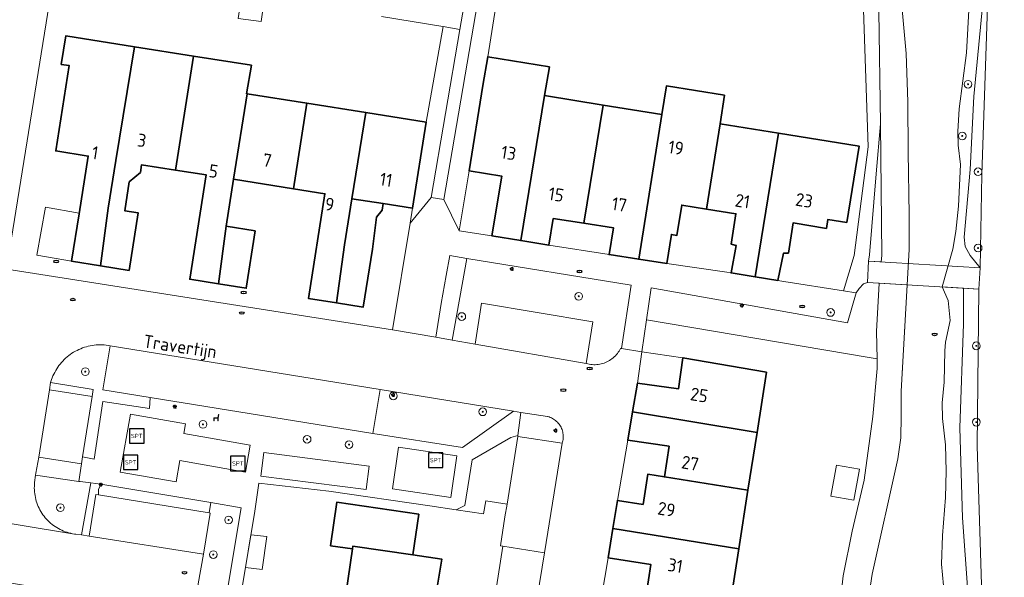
# Model space of a CAD drawing. Header units: metres. Extents: x 152610 to 160096, y 456114 to 462495.
# Tile 573 of 656: x 158562 to 158665, y 460508 to 460566. Entities that reach past the tile are written whole.
import ezdxf
from ezdxf.enums import TextEntityAlignment as Align

# ---------------------------------------------------------------- set-up
doc = ezdxf.new("R2010")
doc.units = ezdxf.units.M
doc.header["$LTSCALE"] = 0.5
doc.layers.get('0').update_dxf_attribs({"linetype": 'CONTINUOUS'})
for name, color, linetype, lineweight in [('B-PV-GK-BESCHOEIING-G', 251, 'GK-BESCHOEIING-SO', 18), ('B-PV-GR-BEPLANTING_CULTUUR_BOSPLANTSOEN-GV', 251, 'CONTINUOUS', 18), ('B-PV-GR-BEPLANTING_CULTUUR_HEESTERS-GV', 251, 'CONTINUOUS', 18), ('B-PV-GR-BOOM-S', 251, 'CONTINUOUS', 25), ('B-PV-GR-HAAG-GV', 251, 'CONTINUOUS', 13), ('B-PV-GW-TALUD_KRUIN-G', 251, 'CONTINUOUS', 18), ('B-PV-IE-MEUBILAIR-S', 251, 'CONTINUOUS', 25), ('B-PV-IE-MEUBILAIR_WEGMEUBILAIR-S', 251, 'CONTINUOUS', 25), ('B-PV-KW-KUNSTWERK_DEK-GV', 251, 'CONTINUOUS', 18), ('B-PV-OG-BEBOUWING-GV', 6, 'CONTINUOUS', 35), ('B-PV-OG-BEBOUWING-T18', 1, 'CONTINUOUS', 18), ('B-PV-OG-BEBOUWING_OVERBOUWING-GV', 251, 'CONTINUOUS', 18), ('B-PV-OG-BEBOUWING_SCHUUR-GV', 251, 'CONTINUOUS', 18), ('B-PV-OG-TERREIN_BEGROEID-GV', 251, 'CONTINUOUS', 18), ('B-PV-OG-TERREIN_OEVER-GV', 251, 'CONTINUOUS', 18), ('B-PV-OG-TOPOGRAFIE-T18', 1, 'CONTINUOUS', 18), ('B-PV-OG-WATER_SLOOT-GV', 251, 'CONTINUOUS', 18), ('B-PV-VH-GESLOTENVERHARDING_ASFALT-GV', 251, 'CONTINUOUS', 18), ('B-PV-VH-HALFVERHARDING_GRAVEL-GV', 251, 'CONTINUOUS', 18), ('B-PV-VH-ONVERHARD-GV', 251, 'CONTINUOUS', 18), ('B-PV-VH-ONVERHARD_ZAND-GV', 251, 'CONTINUOUS', 18), ('B-PV-VH-OPENVERHARDING_BETONSTRAATSTEEN-GV', 251, 'CONTINUOUS', 18), ('B-PV-VH-OPENVERHARDING_STRAATBAKSTEEN-GV', 251, 'CONTINUOUS', 18), ('B-PV-VH-OPENVERHARDING_TEGEL-GV', 251, 'CONTINUOUS', 18)]:
    doc.layers.add(name, color=color, linetype=linetype, lineweight=lineweight)
doc.styles.add('NLCS-ISO', font='NLCS-ISO.ttf')
doc.styles.add('NLCS-ISO-M750-T18', font='NLCS-ISO.ttf', dxfattribs={"height": 1.35})
doc.linetypes.add('GK-BESCHOEIING-SO', pattern='A,18,-3,[1,NLCS.SHX,S=0.6,R=0,X=0,Y=0],-3', length=24)

# ---------------------------------------------------------------- blocks, each defined once
blk = doc.blocks.new('SIE-MEUBILAIR_PAAL_LICHTMAST-SO')
for points in [[(-0.62, 0), (-1, 0)], [(-0.71, 0.71), (-0.44, 0.44)], [(0, 1), (0, 0.62)], [(0.44, 0.44), (0.71, 0.71)], [(1, 0), (0.62, 0)], [(-0.71, -0.71), (-0.44, -0.44)], [(0, -0.62), (0, -1)], [(0.44, -0.44), (0.71, -0.71)]]:
    blk.add_lwpolyline(points)
blk.add_circle((0, 0), 0.5)
blk = doc.blocks.new('SIE-MEUBILAIR_PUT_RIOOLPUT-SO')
blk.add_ellipse((0, 0), major_axis=(1.25, 0), ratio=0.54)
at = {"style": 'NLCS-ISO'}
blk.add_text('ri', height=0.75, dxfattribs=at).set_placement((-0.04, 0.07), align=Align.MIDDLE_CENTER)
blk = doc.blocks.new('SIE-WEG_SPEELTOESTEL-SO')
at = {"flags": 128}
blk.add_lwpolyline([(-3.75, -3.75), (3.75, -3.75), (3.75, 3.75), (-3.75, 3.75)], close=True, dxfattribs=at)
at = {"style": 'NLCS-ISO'}
blk.add_text('SPT', height=2.25, dxfattribs=at).set_placement((0, 0), align=Align.MIDDLE_CENTER)
blk = doc.blocks.new('SIE-WEG_ZITBANK-SO')
at = {"color": 0, "linetype": 'ByBlock', "lineweight": 18}
blk.add_lwpolyline([(-0.91, -1.63), (-0.91, -0.2), (1.09, -0.2), (1.09, -1.63), (1.29, -1.63), (1.29, -0.21), (1.54, 1.78), (1.33, 1.78), (1.11, 0), (-1.11, 0), (-1.11, -1.63)], close=True, dxfattribs=at)
blk = doc.blocks.new('SGR-BOOM_GBKN-SO')
at = {"linetype": 'ByBlock', "lineweight": 18}
h = blk.add_hatch(color=0, dxfattribs=at)
h.dxf.hatch_style = 1
edge = h.paths.add_edge_path()
edge.add_arc((0, 0), 0.25, 0, 360)
at = {"color": 0, "linetype": 'ByBlock', "lineweight": 18}
for radius in [2, 0.25]:
    blk.add_circle((0, 0), radius, dxfattribs=at)
at = {"color": 0, "linetype": 'ByBlock', "lineweight": 18, "style": 'NLCS-ISO'}
blk.add_attdef('SOORT', (2.5, 0), '', height=1.5, dxfattribs=at)

msp = doc.modelspace()

# ---------------------------------------------------------------- linework, layer by layer
at = {"layer": 'B-PV-GK-BESCHOEIING-G', "flags": 128}
msp.add_lwpolyline([(158660.574, 460840.433), (158660.688, 460840.182), (158661.267, 460838.898), (158661.944, 460837.217), (158662.182, 460836.328), (158662.542, 460834.404), (158662.754, 460832.895), (158662.605, 460830.251), (158662.226, 460827.161), (158661.902, 460821.35), (158661.084, 460817.154), (158660.575, 460814.837), (158658.972, 460812.504), (158658.553, 460809.796), (158657.206, 460802.376), (158656.45, 460792.575), (158656.026, 460785.699), (158656.193, 460780.298), (158656.735, 460773.796), (158657.079, 460771.164), (158657.258, 460767.061), (158656.817, 460759.74), (158656.571, 460752.129), (158656.245, 460744.944), (158655.846, 460740.353), (158655.364, 460736.788), (158654.55, 460730.316), (158654.672, 460725.96), (158655.204, 460720.988), (158655.936, 460711.756), (158655.714, 460703.43), (158655.764, 460698.105), (158655.439, 460694.096), (158654.616, 460689.27), (158653.261, 460682.505), (158652.773, 460676.616), (158652.639, 460666.489), (158652.619, 460659.887), (158652.445, 460653.283), (158652.484, 460646.584), (158652.413, 460642.189), (158652.003, 460636.223), (158652.356, 460635.354), (158652.883, 460634.699), (158652.762, 460628.89), (158652.507, 460619.517), (158652.33, 460613.437), (158651.804, 460607.276), (158651.029, 460597.552), (158650.936, 460590.233), (158651.469, 460585.202), (158652.954, 460576.285), (158653.46, 460572.455), (158654.008, 460568.276), (158654.484, 460562.935), (158654.649, 460557.902), (158654.699, 460552.674), (158654.796, 460546.15), (158654.797, 460542.568), (158653.954, 460527.829), (158653.969, 460525.235), (158653.924, 460522.989), (158653.627, 460520.818), (158650.948, 460508.837), (158650.147, 460503.547), (158650.094, 460499.999), (158649.419, 460472.464), (158649.406, 460472.287), (158649.401, 460472.11), (158649.405, 460471.933), (158649.416, 460471.756), (158649.435, 460471.58), (158649.462, 460471.405), (158649.497, 460471.232), (158649.54, 460471.06), (158649.59, 460470.89), (158649.648, 460470.723), (158649.714, 460470.558), (158649.787, 460470.397), (158649.867, 460470.239), (158649.954, 460470.085), (158650.048, 460469.934), (158650.149, 460469.789), (158650.256, 460469.648), (158650.37, 460469.512), (158650.489, 460469.381), (158650.497, 460469.373), (158655.497, 460461.905), (158655.589, 460461.759), (158655.688, 460461.618), (158655.793, 460461.481), (158655.905, 460461.349), (158656.022, 460461.223), (158656.146, 460461.102), (158656.274, 460460.987), (158656.408, 460460.878), (158656.547, 460460.776), (158656.69, 460460.68), (158656.838, 460460.59), (158656.99, 460460.508), (158657.145, 460460.433), (158657.304, 460460.365), (158657.465, 460460.304), (158657.63, 460460.252), (158657.796, 460460.206), (158657.965, 460460.169), (158658.135, 460460.139), (158660.313, 460459.975), (158660.443, 460459.953), (158660.575, 460459.939), (158660.707, 460459.932), (158660.839, 460459.934), (158660.971, 460459.944), (158661.101, 460459.962), (158661.231, 460459.987), (158661.359, 460460.021), (158661.484, 460460.062), (158661.607, 460460.11), (158661.727, 460460.166), (158661.843, 460460.229), (158661.955, 460460.299), (158662.063, 460460.376), (158662.166, 460460.459), (158662.263, 460460.548), (158662.355, 460460.643), (158662.441, 460460.743), (158662.521, 460460.848), (158662.595, 460460.958), (158662.637, 460461.029), (158662.999, 460463.069), (158663.018, 460463.25), (158663.029, 460463.432), (158663.032, 460463.613), (158663.027, 460463.795), (158663.014, 460463.977), (158662.993, 460464.157), (158662.964, 460464.337), (158662.927, 460464.515), (158662.883, 460464.692), (158662.831, 460464.866), (158662.771, 460465.038), (158662.703, 460465.207), (158662.629, 460465.373), (158662.547, 460465.535), (158662.458, 460465.694), (158662.454, 460465.7), (158660.53, 460467.699), (158660.45, 460467.764), (158660.331, 460467.869), (158660.217, 460467.98), (158660.11, 460468.096), (158660.008, 460468.218), (158659.912, 460468.345), (158659.823, 460468.476), (158659.741, 460468.612), (158659.666, 460468.751), (158659.598, 460468.895), (158659.537, 460469.041), (158659.483, 460469.191), (158659.438, 460469.342), (158659.4, 460469.496), (158659.369, 460469.652), (158659.347, 460469.809), (158659.332, 460469.967), (158659.326, 460470.126), (158659.328, 460470.284), (158659.337, 460470.443), (158659.355, 460470.6), (158659.38, 460470.757), (158660.159, 460480.059), (158660.465, 460485.726), (158660.52, 460491.4), (158659.972, 460499.999), (158659.78, 460500.68), (158659.241, 460503.669), (158658.477, 460506.528), (158658.164, 460509.867), (158658.263, 460512.83), (158658.588, 460516.801), (158658.65, 460519.531), (158658.575, 460522.28), (158658.269, 460524.989), (158658.221, 460526.615), (158658.441, 460528.765), (158658.518, 460532.019), (158658.571, 460532.948), (158659.061, 460535.197), (158658.856, 460537.248), (158658.232, 460538.67)], dxfattribs=at)
at = {"layer": 'B-PV-GR-BEPLANTING_CULTUUR_BOSPLANTSOEN-GV', "flags": 128}
for points in [[(158662.447, 460568.187), (158661.527, 460558.462), (158661.155, 460550.88), (158660.518, 460543.848), (158660.61, 460542.891), (158661.132, 460541.947), (158662.19, 460540.654), (158662.359, 460550.362), (158663.198, 460575.012)], [(158560.918, 460540.527), (158566.028, 460572.19)], [(158599.924, 460566.767), (158606.326, 460565.743), (158606.339, 460565.741), (158608.085, 460565.421), (158608.492, 460567.802)], [(158650.147, 460503.547), (158650.948, 460508.837), (158653.627, 460520.818), (158653.924, 460522.989), (158653.969, 460525.235), (158653.954, 460527.829), (158654.587, 460538.886), (158651.7, 460539.057), (158651.406, 460534.053), (158651.467, 460531.214), (158651.489, 460530.201), (158651.018, 460525.199), (158650.139, 460518.598), (158648.866, 460513.299), (158647.946, 460508.649), (158647.425, 460503.998)], [(158660.9, 460506.994), (158660.337, 460514.692), (158660.08, 460524.023), (158660.462, 460534.854), (158660.454, 460538.538), (158658.232, 460538.67), (158658.856, 460537.248), (158659.061, 460535.197), (158658.571, 460532.948), (158658.518, 460532.019), (158658.44, 460528.765), (158658.221, 460526.615), (158658.269, 460524.989), (158658.575, 460522.28), (158658.65, 460519.531), (158658.588, 460516.801), (158658.263, 460512.83), (158658.164, 460509.867), (158658.477, 460506.528)], [(158662.584, 460500), (158661.877, 460522.117), (158662.059, 460538.443), (158660.454, 460538.538), (158660.462, 460534.854), (158660.08, 460524.023), (158660.337, 460514.692), (158660.9, 460506.994)]]:
    msp.add_lwpolyline(points, dxfattribs=at)
for points in [[(158608.803, 460541.64), (158607.044, 460541.925), (158606.673, 460539.859), (158606.147, 460536.944), (158605.586, 460533.441), (158607.294, 460533.142)], [(158625.89, 460538.87), (158608.803, 460541.64), (158607.294, 460533.142), (158609.686, 460532.724), (158610.344, 460536.991), (158621.901, 460535.063), (158621.231, 460530.708), (158621.383, 460530.67), (158621.536, 460530.639), (158621.69, 460530.616), (158621.846, 460530.601), (158622.002, 460530.594), (158622.159, 460530.595), (158622.315, 460530.604), (158622.47, 460530.621), (158622.624, 460530.646), (158622.777, 460530.679), (158622.928, 460530.72), (158623.077, 460530.768), (158623.223, 460530.824), (158623.366, 460530.887), (158623.505, 460530.957), (158623.641, 460531.035), (158623.773, 460531.119), (158623.9, 460531.21), (158624.022, 460531.308), (158624.139, 460531.411), (158624.251, 460531.52), (158624.357, 460531.635), (158624.457, 460531.755), (158624.551, 460531.881), (158624.638, 460532.01), (158624.718, 460532.144), (158624.792, 460532.282), (158624.795, 460532.289), (158624.888, 460532.27)], [(158651.7, 460539.057), (158650.457, 460539.13), (158650.069, 460538.989), (158649.61, 460538.524), (158649.308, 460538.056), (158648.379, 460534.937), (158627.963, 460538.563), (158627.494, 460535.261), (158650.631, 460531.354), (158651.467, 460531.214), (158651.406, 460534.053)], [(158613.667, 460525.758), (158599.784, 460528.019), (158599.035, 460523.435), (158608.338, 460521.975)], [(158614.092, 460523.142), (158614.105, 460523.248), (158613.371, 460523.014), (158609.359, 460520.696), (158608.602, 460515.956), (158607.687, 460515.508), (158610.534, 460515.088), (158610.784, 460516.448), (158612.982, 460516.112)], [(158585.346, 460515.728), (158582.194, 460516.286), (158582.001, 460515.193), (158582.119, 460515.174), (158581.417, 460510.899), (158580.882, 460507.834), (158580.646, 460506.282), (158583.657, 460505.791)]]:
    msp.add_lwpolyline(points, close=True, dxfattribs=at)
at = {"layer": 'B-PV-GR-BEPLANTING_CULTUUR_HEESTERS-GV', "flags": 128}
for points in [[(158612.878, 460574.675), (158611.054, 460574.873), (158610.159, 460569.641), (158606.413, 460547.743), (158608.005, 460544.516), (158609.033, 460550.732), (158610.455, 460559.59), (158610.976, 460562.587)], [(158608.085, 460565.421), (158606.339, 460565.741), (158604.585, 460555.794), (158603.169, 460546.847), (158602.909, 460545.285), (158605.1, 460547.968)], [(158570.883, 460532.658), (158570.676, 460532.661), (158570.468, 460532.656), (158570.261, 460532.643), (158570.055, 460532.622), (158569.85, 460532.593), (158569.646, 460532.557), (158569.443, 460532.512), (158569.243, 460532.46), (158569.044, 460532.4), (158568.848, 460532.332), (158568.655, 460532.257), (158568.465, 460532.174), (158568.278, 460532.084), (158568.095, 460531.988), (158567.916, 460531.883), (158567.741, 460531.773), (158567.57, 460531.655), (158567.404, 460531.531), (158567.242, 460531.401), (158567.086, 460531.264), (158566.936, 460531.122), (158566.791, 460530.974), (158566.651, 460530.821), (158566.518, 460530.662), (158566.391, 460530.498), (158566.271, 460530.329), (158566.157, 460530.156), (158566.049, 460529.979), (158565.949, 460529.797), (158565.856, 460529.612), (158565.77, 460529.424), (158565.691, 460529.232), (158565.62, 460529.037), (158565.556, 460528.84), (158565.524, 460528.728), (158569.957, 460528.017), (158569.839, 460527.272), (158568.846, 460521.032), (158570.037, 460520.787), (158570.951, 460526.765), (158575.798, 460526.047), (158575.891, 460527.178), (158570.948, 460527.978), (158571.706, 460532.566), (158571.502, 460532.601), (158571.296, 460532.628), (158571.09, 460532.647)], [(158568.468, 460518.461), (158563.949, 460519.123), (158563.859, 460518.359), (158563.841, 460518.163), (158563.83, 460517.966), (158563.828, 460517.768), (158563.834, 460517.571), (158563.848, 460517.374), (158563.869, 460517.178), (158563.899, 460516.983), (158563.936, 460516.79), (158563.981, 460516.598), (158564.034, 460516.408), (158564.095, 460516.22), (158564.163, 460516.035), (158564.239, 460515.853), (158564.322, 460515.674), (158564.412, 460515.499), (158564.51, 460515.327), (158564.614, 460515.16), (158564.725, 460514.996), (158564.842, 460514.838), (158564.966, 460514.684), (158565.095, 460514.536), (158565.231, 460514.393), (158565.373, 460514.255), (158565.519, 460514.124), (158565.672, 460513.998), (158565.829, 460513.879), (158565.99, 460513.766), (158566.157, 460513.66), (158566.327, 460513.56), (158566.501, 460513.468), (158566.679, 460513.383), (158566.86, 460513.305), (158567.045, 460513.234), (158567.231, 460513.171), (158567.421, 460513.116), (158567.612, 460513.068), (158567.805, 460513.028), (158568, 460512.996), (158568.151, 460512.977), (158568.742, 460512.896), (158569.696, 460518.3), (158568.589, 460518.443)]]:
    msp.add_lwpolyline(points, close=True, dxfattribs=at)
at = {"layer": 'B-PV-GR-HAAG-GV', "flags": 128}
for points in [[(158651.826, 460555.636), (158651.379, 460550.422), (158650.663, 460542.019), (158650.589, 460541.341), (158651.884, 460541.265), (158651.95, 460541.924)], [(158582.194, 460516.286), (158570.73, 460518.166), (158570.51, 460517.619), (158570.513, 460517.052), (158582.001, 460515.193)]]:
    msp.add_lwpolyline(points, close=True, dxfattribs=at)
at = {"layer": 'B-PV-GW-TALUD_KRUIN-G', "flags": 128}
for points in [[(158648.907, 460587.836), (158649.808, 460581.143), (158650.9, 460572.978), (158651.654, 460567.336), (158651.826, 460555.636), (158651.95, 460541.924), (158651.884, 460541.265), (158650.589, 460541.341), (158650.457, 460539.13), (158651.7, 460539.057)], [(158651.7, 460539.057), (158651.406, 460534.053), (158651.467, 460531.214), (158651.489, 460530.201), (158651.018, 460525.199), (158650.139, 460518.598), (158648.866, 460513.299), (158647.946, 460508.649), (158647.425, 460503.998), (158647.135, 460500), (158647.947, 460462.275), (158651.415, 460459.951), (158653.707, 460458.7)], [(158660.988, 460457.657), (158661.626, 460457.756), (158662.319, 460457.968), (158662.92, 460458.346), (158663.712, 460459.759), (158664.211, 460461.289), (158664.5, 460465.555), (158663.998, 460467.496), (158661.877, 460469.906), (158660.846, 460471.17), (158660.698, 460471.788), (158661.157, 460482.82), (158661.262, 460493.616), (158661.52, 460500), (158660.9, 460506.994), (158660.337, 460514.692), (158660.08, 460524.023), (158660.462, 460534.854), (158660.454, 460538.538)]]:
    msp.add_lwpolyline(points, dxfattribs=at)
at = {"layer": 'B-PV-KW-KUNSTWERK_DEK-GV', "flags": 128}
msp.add_lwpolyline([(158662.19, 460540.654), (158650.589, 460541.341), (158650.457, 460539.13), (158662.059, 460538.443)], close=True, dxfattribs=at)
at = {"layer": 'B-PV-OG-BEBOUWING-GV', "flags": 128}
for points in [[(158574.253, 460563.631), (158567.094, 460564.764), (158566.625, 460561.801), (158567.452, 460561.67), (158566.051, 460552.814), (158569.434, 460552.279), (158568.485, 460546.28), (158567.703, 460541.338), (158570.713, 460540.862), (158571.51, 460546.858), (158572.292, 460551.803)], [(158580.396, 460562.659), (158574.253, 460563.631), (158572.292, 460551.803), (158571.51, 460546.858), (158570.713, 460540.862), (158573.689, 460540.391), (158574.635, 460546.364), (158573.232, 460546.586), (158573.708, 460549.589), (158574.856, 460550.571), (158574.984, 460551.377), (158578.516, 460550.818)], [(158586.415, 460561.707), (158580.396, 460562.659), (158578.516, 460550.818), (158581.705, 460550.313), (158579.988, 460539.466), (158582.982, 460538.992), (158583.762, 460544.984), (158584.533, 460549.859), (158585.963, 460558.741), (158585.908, 460558.749)], [(158617.387, 460561.557), (158610.976, 460562.587), (158610.455, 460559.59), (158609.033, 460550.732), (158612.432, 460550.186), (158611.418, 460543.972), (158614.418, 460543.482), (158616.894, 460558.558)], [(158592.155, 460557.761), (158585.963, 460558.741), (158584.533, 460549.859), (158590.771, 460548.872)], [(158635.613, 460558.59), (158629.557, 460559.562), (158629.083, 460556.601), (158626.677, 460541.558), (158629.597, 460541.1), (158630.072, 460544.125), (158630.655, 460544.034), (158631.148, 460547.18), (158633.74, 460546.764), (158635.144, 460555.627)], [(158598.302, 460556.788), (158592.155, 460557.761), (158590.771, 460548.872), (158594.052, 460548.353), (158592.333, 460537.486), (158595.237, 460537.026), (158596.097, 460543.051), (158596.856, 460547.846)], [(158622.981, 460557.58), (158616.894, 460558.558), (158614.418, 460543.482), (158617.335, 460543.006), (158617.787, 460545.779), (158620.974, 460545.288)], [(158596.856, 460547.846), (158600.095, 460547.333), (158603.169, 460546.847), (158604.585, 460555.794), (158598.302, 460556.788)], [(158629.083, 460556.601), (158622.981, 460557.58), (158620.974, 460545.288), (158624.04, 460544.816), (158623.604, 460542.04), (158626.677, 460541.558)], [(158641.21, 460554.652), (158635.144, 460555.627), (158633.74, 460546.764), (158636.793, 460546.273), (158636.295, 460543.129), (158636.824, 460542.976), (158636.28, 460540.124), (158638.8, 460539.725)], [(158641.21, 460554.652), (158638.8, 460539.725), (158641.162, 460539.351), (158641.72, 460542.177), (158642.238, 460542.187), (158642.735, 460545.32), (158646.201, 460544.763), (158646.35, 460545.693), (158648.32, 460545.377), (158649.594, 460553.306)], [(158598.987, 460542.594), (158599.421, 460545.907), (158599.989, 460546.654), (158600.095, 460547.333), (158596.856, 460547.846), (158596.097, 460543.051), (158595.237, 460537.026), (158598.036, 460536.583)], [(158586.803, 460544.503), (158583.762, 460544.984), (158582.982, 460538.992), (158585.859, 460538.537)], [(158639.96, 460529.828), (158631.272, 460531.321), (158630.81, 460528.07), (158626.56, 460528.685), (158626.046, 460525.685), (158638.981, 460523.556)], [(158638.981, 460523.556), (158626.046, 460525.685), (158625.54, 460522.733), (158629.84, 460522.117), (158629.348, 460518.925), (158638.042, 460517.545)], [(158629.348, 460518.925), (158627.622, 460519.199), (158627.137, 460516.075), (158624.468, 460516.48), (158623.995, 460513.579), (158637.093, 460511.466), (158638.042, 460517.545)], [(158603.812, 460515.069), (158595.297, 460516.318), (158594.631, 460511.778), (158596.916, 460511.443), (158596.961, 460511.749), (158603.191, 460510.835)], [(158637.093, 460511.466), (158623.995, 460513.579), (158623.497, 460510.528), (158627.947, 460509.811), (158627.457, 460506.633), (158636.123, 460505.252)], [(158603.191, 460510.835), (158596.961, 460511.749), (158596.916, 460511.443), (158596.014, 460505.297), (158608.385, 460503.347), (158608.926, 460506.365), (158605.629, 460506.838), (158606.204, 460510.393)]]:
    msp.add_lwpolyline(points, close=True, dxfattribs=at)
at = {"layer": 'B-PV-OG-BEBOUWING_OVERBOUWING-GV', "flags": 128}
for points in [[(158568.493, 460546.333), (158564.995, 460546.965), (158564.095, 460541.991), (158567.703, 460541.338), (158568.485, 460546.28)], [(158631.272, 460531.321), (158627.02, 460531.925), (158626.56, 460528.685), (158630.81, 460528.07)]]:
    msp.add_lwpolyline(points, close=True, dxfattribs=at)
at = {"layer": 'B-PV-OG-BEBOUWING_SCHUUR-GV', "flags": 128}
for points in [[(158587.758, 460568.712), (158585.4, 460569.089), (158585.04, 460566.582), (158587.403, 460566.243)], [(158649.628, 460519.742), (158647.235, 460520.158), (158646.673, 460516.926), (158649.066, 460516.51)], [(158588.021, 460512.747), (158586.338, 460512.909), (158585.773, 460509.507), (158587.526, 460509.301)]]:
    msp.add_lwpolyline(points, close=True, dxfattribs=at)
at = {"layer": 'B-PV-OG-TERREIN_BEGROEID-GV', "flags": 128}
for points in [[(158651.469, 460585.202), (158651.166, 460588.059), (158648.907, 460587.836), (158649.808, 460581.143), (158650.9, 460572.978), (158651.654, 460567.336), (158651.826, 460555.636), (158651.95, 460541.924), (158651.884, 460541.265), (158650.589, 460541.341), (158650.457, 460539.13), (158651.7, 460539.057), (158654.587, 460538.886), (158654.797, 460542.568), (158654.796, 460546.15), (158654.699, 460552.674), (158654.649, 460557.902), (158654.484, 460562.935), (158654.008, 460568.276), (158653.46, 460572.455), (158652.954, 460576.285)], [(158572.762, 460519.434), (158573.83, 460525.464), (158579.564, 460524.448), (158579.388, 460523.455), (158586.283, 460522.234), (158585.783, 460519.415), (158578.955, 460520.624), (158578.562, 460518.406)], [(158601.062, 460517.698), (158601.709, 460522.027), (158607.774, 460521.122), (158607.128, 460516.793)], [(158598.663, 460520.038), (158598.348, 460517.605), (158587.378, 460519.024), (158587.692, 460521.457)]]:
    msp.add_lwpolyline(points, close=True, dxfattribs=at)
msp.add_lwpolyline([(158585.116, 460505.553), (158586.745, 460515.361), (158587.188, 460518.295), (158594.453, 460517.452), (158604.946, 460515.913), (158607.687, 460515.508), (158608.602, 460515.956), (158609.359, 460520.696), (158613.371, 460523.014), (158614.105, 460523.248), (158614.407, 460525.637), (158613.667, 460525.758), (158608.338, 460521.975), (158599.035, 460523.435), (158575.891, 460527.178), (158575.798, 460526.047), (158570.951, 460526.765), (158570.037, 460520.787), (158568.846, 460521.032), (158568.728, 460520.289), (158568.468, 460518.461), (158568.589, 460518.443), (158569.696, 460518.3), (158570.73, 460518.166), (158582.194, 460516.286), (158585.346, 460515.728), (158583.657, 460505.791)], dxfattribs=at)
at = {"layer": 'B-PV-OG-TERREIN_OEVER-GV', "flags": 128}
msp.add_lwpolyline([(158661.056, 460568.065), (158660.777, 460562.991), (158660.017, 460557.197), (158659.876, 460554.815), (158659.884, 460553.421), (158660.128, 460551.409), (158659.94, 460547.052), (158659.665, 460544.436), (158659.334, 460542.581), (158658.232, 460538.67), (158660.454, 460538.538), (158662.059, 460538.443), (158662.19, 460540.654), (158661.132, 460541.947), (158660.61, 460542.891), (158660.518, 460543.848), (158661.155, 460550.88), (158661.527, 460558.462), (158662.447, 460568.187)], dxfattribs=at)
at = {"layer": 'B-PV-OG-WATER_SLOOT-GV', "flags": 128}
for points in [[(158654.008, 460568.276), (158654.484, 460562.935), (158654.649, 460557.902), (158654.699, 460552.674), (158654.796, 460546.15), (158654.797, 460542.568), (158654.587, 460538.886), (158653.954, 460527.829), (158653.969, 460525.235), (158653.924, 460522.989), (158653.627, 460520.818), (158650.948, 460508.837), (158650.147, 460503.547)], [(158658.477, 460506.528), (158658.164, 460509.867), (158658.263, 460512.83), (158658.588, 460516.801), (158658.65, 460519.531), (158658.575, 460522.28), (158658.269, 460524.989), (158658.221, 460526.615), (158658.44, 460528.765), (158658.518, 460532.019), (158658.571, 460532.948), (158659.061, 460535.197), (158658.856, 460537.248), (158658.232, 460538.67), (158659.334, 460542.581), (158659.665, 460544.436), (158659.94, 460547.052), (158660.128, 460551.409), (158659.884, 460553.421), (158659.876, 460554.815), (158660.017, 460557.197), (158660.777, 460562.991), (158661.056, 460568.065)]]:
    msp.add_lwpolyline(points, dxfattribs=at)
at = {"layer": 'B-PV-VH-GESLOTENVERHARDING_ASFALT-GV', "flags": 128}
msp.add_lwpolyline([(158662.19, 460540.654), (158650.589, 460541.341), (158650.457, 460539.13), (158662.059, 460538.443)], close=True, dxfattribs=at)
at = {"layer": 'B-PV-VH-HALFVERHARDING_GRAVEL-GV', "flags": 128}
for points in [[(158608.492, 460567.802), (158608.085, 460565.421), (158605.1, 460547.968), (158606.413, 460547.743), (158610.159, 460569.641)], [(158650.019, 460568.541), (158650.525, 460553.223), (158649.074, 460541.94), (158647.99, 460538.254), (158649.273, 460538.061), (158649.308, 460538.056), (158649.61, 460538.524), (158650.069, 460538.989), (158650.457, 460539.13), (158650.589, 460541.341), (158650.663, 460542.019), (158651.379, 460550.422), (158651.826, 460555.636), (158651.654, 460567.336)]]:
    msp.add_lwpolyline(points, dxfattribs=at)
at = {"layer": 'B-PV-VH-ONVERHARD-GV', "flags": 128}
msp.add_lwpolyline([(158651.826, 460555.636), (158651.379, 460550.422), (158650.663, 460542.019), (158650.589, 460541.341), (158651.884, 460541.265), (158651.95, 460541.924)], close=True, dxfattribs=at)
at = {"layer": 'B-PV-VH-ONVERHARD_ZAND-GV', "flags": 128}
msp.add_lwpolyline([(158582.194, 460516.286), (158570.73, 460518.166), (158570.51, 460517.619), (158570.513, 460517.052), (158582.001, 460515.193)], close=True, dxfattribs=at)
at = {"layer": 'B-PV-VH-OPENVERHARDING_BETONSTRAATSTEEN-GV', "flags": 128}
for points in [[(158622.457, 460504.388), (158623.497, 460510.528), (158623.995, 460513.579), (158624.468, 460516.48), (158625.54, 460522.733), (158626.046, 460525.685), (158626.56, 460528.685), (158627.02, 460531.925), (158624.888, 460532.27), (158624.795, 460532.289), (158624.792, 460532.282), (158624.718, 460532.144), (158624.638, 460532.01), (158624.551, 460531.881), (158624.457, 460531.755), (158624.357, 460531.635), (158624.251, 460531.52), (158624.139, 460531.411), (158624.022, 460531.308), (158623.9, 460531.21), (158623.773, 460531.119), (158623.641, 460531.035), (158623.505, 460530.957), (158623.366, 460530.887), (158623.223, 460530.824), (158623.077, 460530.768), (158622.928, 460530.72), (158622.777, 460530.679), (158622.624, 460530.646), (158622.47, 460530.621), (158622.315, 460530.604), (158622.159, 460530.595), (158622.002, 460530.594), (158621.846, 460530.601), (158621.69, 460530.616), (158621.536, 460530.639), (158621.383, 460530.67), (158621.231, 460530.708), (158609.686, 460532.724), (158607.294, 460533.142), (158605.586, 460533.441), (158601.066, 460534.23), (158561.411, 460540.45)], [(158552.466, 460515.544), (158567.805, 460513.028), (158567.612, 460513.068), (158567.421, 460513.116), (158567.231, 460513.171), (158567.045, 460513.234), (158566.86, 460513.305), (158566.679, 460513.383), (158566.501, 460513.468), (158566.327, 460513.56), (158566.157, 460513.66), (158565.99, 460513.766), (158565.829, 460513.879), (158565.672, 460513.998), (158565.519, 460514.124), (158565.373, 460514.255), (158565.231, 460514.393), (158565.095, 460514.536), (158564.966, 460514.684), (158564.842, 460514.838), (158564.725, 460514.996), (158564.614, 460515.16), (158564.51, 460515.327), (158564.412, 460515.499), (158564.322, 460515.674), (158564.239, 460515.853), (158564.163, 460516.035), (158564.095, 460516.22), (158564.034, 460516.408), (158563.981, 460516.598), (158563.936, 460516.79), (158563.899, 460516.983), (158563.869, 460517.178), (158563.848, 460517.374), (158563.834, 460517.571), (158563.828, 460517.768), (158563.83, 460517.966), (158563.841, 460518.163), (158563.859, 460518.359), (158563.949, 460519.123), (158563.97, 460519.305), (158564.306, 460520.969), (158565.395, 460527.97), (158565.524, 460528.728), (158565.556, 460528.84), (158565.62, 460529.037), (158565.691, 460529.232), (158565.77, 460529.424), (158565.856, 460529.612), (158565.949, 460529.797), (158566.049, 460529.979), (158566.157, 460530.156), (158566.271, 460530.329), (158566.391, 460530.498), (158566.518, 460530.662), (158566.651, 460530.821), (158566.791, 460530.974), (158566.936, 460531.122), (158567.086, 460531.264), (158567.242, 460531.401), (158567.404, 460531.531), (158567.57, 460531.655), (158567.741, 460531.773), (158567.916, 460531.883), (158568.095, 460531.988), (158568.278, 460532.084), (158568.465, 460532.174), (158568.655, 460532.257), (158568.848, 460532.332), (158569.044, 460532.4), (158569.243, 460532.46), (158569.443, 460532.512), (158569.646, 460532.557), (158569.85, 460532.593), (158570.055, 460532.622), (158570.261, 460532.643), (158570.468, 460532.656), (158570.676, 460532.661), (158570.883, 460532.658), (158571.09, 460532.647), (158571.296, 460532.628), (158571.502, 460532.601), (158571.706, 460532.566), (158599.784, 460528.019), (158613.667, 460525.758), (158614.407, 460525.637), (158617.199, 460525.202), (158617.228, 460525.195), (158617.353, 460525.159), (158617.476, 460525.115), (158617.596, 460525.064), (158617.713, 460525.006), (158617.826, 460524.94), (158617.934, 460524.868), (158618.038, 460524.79), (158618.137, 460524.705), (158618.231, 460524.614), (158618.319, 460524.517), (158618.401, 460524.416), (158618.476, 460524.309), (158618.545, 460524.198), (158618.607, 460524.084), (158618.662, 460523.965), (158618.709, 460523.843), (158618.749, 460523.719), (158618.781, 460523.593), (158618.805, 460523.464), (158618.822, 460523.335), (158618.83, 460523.205), (158618.831, 460523.074), (158618.823, 460522.944), (158618.808, 460522.815), (158618.784, 460522.686), (158618.753, 460522.56), (158618.714, 460522.435), (158616.878, 460511.031), (158615.08, 460500)], [(158615.08, 460500), (158616.878, 460511.031), (158612.563, 460511.718), (158611.637, 460505.933)]]:
    msp.add_lwpolyline(points, dxfattribs=at)
for points in [[(158599.784, 460528.019), (158571.706, 460532.566), (158570.948, 460527.978), (158575.891, 460527.178), (158599.035, 460523.435)], [(158569.839, 460527.272), (158565.395, 460527.97), (158564.306, 460520.969), (158568.728, 460520.289), (158568.846, 460521.032)], [(158569.957, 460528.017), (158565.524, 460528.728), (158565.395, 460527.97), (158569.839, 460527.272)], [(158579.564, 460524.448), (158573.83, 460525.464), (158572.762, 460519.434), (158578.562, 460518.406), (158578.955, 460520.624), (158585.783, 460519.415), (158586.283, 460522.234), (158579.388, 460523.455)], [(158618.714, 460522.435), (158614.092, 460523.142), (158612.982, 460516.112), (158612.769, 460514.766), (158612.294, 460511.761), (158612.563, 460511.718), (158616.878, 460511.031)], [(158607.774, 460521.122), (158601.709, 460522.027), (158601.062, 460517.698), (158607.128, 460516.793)], [(158598.663, 460520.038), (158587.692, 460521.457), (158587.378, 460519.024), (158598.348, 460517.605)], [(158567.805, 460513.028), (158552.466, 460515.544), (158552.27, 460515.577), (158550.519, 460515.887), (158531.951, 460518.894), (158530.927, 460512.832), (158580.42, 460504.799), (158580.646, 460506.282), (158580.882, 460507.834), (158581.417, 460510.899), (158569.533, 460512.787), (158568.742, 460512.896), (158568.151, 460512.977), (158568, 460512.996)], [(158570.73, 460518.166), (158569.696, 460518.3), (158568.742, 460512.896), (158569.533, 460512.787), (158570.237, 460517.097), (158570.513, 460517.052), (158570.51, 460517.619)], [(158570.513, 460517.052), (158570.237, 460517.097), (158569.533, 460512.787), (158581.417, 460510.899), (158582.119, 460515.174), (158582.001, 460515.193)]]:
    msp.add_lwpolyline(points, close=True, dxfattribs=at)
at = {"layer": 'B-PV-VH-OPENVERHARDING_STRAATBAKSTEEN-GV', "flags": 128}
msp.add_lwpolyline([(158667.265, 460608.076), (158664.344, 460608.14), (158663.198, 460575.012), (158662.359, 460550.362), (158662.19, 460540.654), (158662.059, 460538.443), (158661.877, 460522.117), (158662.584, 460500), (158662.589, 460493.654), (158665.073, 460465.375)], dxfattribs=at)
at = {"layer": 'B-PV-VH-OPENVERHARDING_TEGEL-GV', "flags": 128}
for points in [[(158606.413, 460547.743), (158605.1, 460547.968), (158602.909, 460545.285), (158601.066, 460534.23), (158605.586, 460533.441), (158606.147, 460536.944), (158606.673, 460539.859), (158607.044, 460541.925), (158608.803, 460541.64), (158625.89, 460538.87), (158624.888, 460532.27), (158627.02, 460531.925), (158627.494, 460535.261), (158627.963, 460538.563), (158648.379, 460534.937), (158649.308, 460538.056), (158649.273, 460538.061), (158647.99, 460538.254), (158641.773, 460539.254), (158641.162, 460539.351), (158638.8, 460539.725), (158636.28, 460540.124), (158635.83, 460540.195), (158629.597, 460541.1), (158626.677, 460541.558), (158623.604, 460542.04), (158617.335, 460543.006), (158614.418, 460543.482), (158611.418, 460543.972), (158608.005, 460544.516)], [(158621.901, 460535.063), (158610.344, 460536.991), (158609.686, 460532.724), (158621.231, 460530.708)], [(158617.199, 460525.202), (158614.407, 460525.637), (158614.105, 460523.248), (158614.092, 460523.142), (158618.714, 460522.435), (158618.753, 460522.56), (158618.784, 460522.686), (158618.808, 460522.815), (158618.823, 460522.944), (158618.831, 460523.074), (158618.83, 460523.205), (158618.822, 460523.335), (158618.805, 460523.464), (158618.781, 460523.593), (158618.749, 460523.719), (158618.709, 460523.843), (158618.662, 460523.965), (158618.607, 460524.084), (158618.545, 460524.198), (158618.476, 460524.309), (158618.401, 460524.416), (158618.319, 460524.517), (158618.231, 460524.614), (158618.137, 460524.705), (158618.038, 460524.79), (158617.934, 460524.868), (158617.826, 460524.94), (158617.713, 460525.006), (158617.596, 460525.064), (158617.476, 460525.115), (158617.353, 460525.159), (158617.228, 460525.195)], [(158568.728, 460520.289), (158564.306, 460520.969), (158563.97, 460519.305), (158563.949, 460519.123), (158568.468, 460518.461)]]:
    msp.add_lwpolyline(points, close=True, dxfattribs=at)

# ---------------------------------------------------------------- block references
at = {"layer": 'B-PV-GR-BOOM-S', "xscale": 0.2, "yscale": 0.2, "zscale": 0.2}
for p in [(158660.922, 460559.737), (158660.323, 460554.364), (158661.976, 460550.646), (158661.976, 460542.715), (158620.447, 460537.699), (158646.629, 460536.02), (158608.281, 460535.598), (158661.784, 460532.552), (158569.132, 460529.868), (158601.158, 460527.353), (158610.458, 460525.697), (158661.784, 460524.621), (158581.365, 460524.392), (158592.199, 460522.847), (158596.56, 460522.293), (158566.54, 460515.732), (158584.03, 460514.455), (158582.442, 460510.856)]:
    msp.add_blockref('SGR-BOOM_GBKN-SO', p, dxfattribs=at)
at = {"layer": 'B-PV-IE-MEUBILAIR-S', "xscale": 0.2, "yscale": 0.2, "zscale": 0.2}
for name, p in [('SIE-MEUBILAIR_PUT_RIOOLPUT-SO', (158566.105, 460541.316)), ('SIE-MEUBILAIR_PAAL_LICHTMAST-SO', (158613.473, 460540.544)), ('SIE-MEUBILAIR_PUT_RIOOLPUT-SO', (158620.515, 460540.269)), ('SIE-MEUBILAIR_PUT_RIOOLPUT-SO', (158585.598, 460538.1)), ('SIE-MEUBILAIR_PUT_RIOOLPUT-SO', (158567.828, 460537.358)), ('SIE-MEUBILAIR_PAAL_LICHTMAST-SO', (158637.403, 460536.739)), ('SIE-MEUBILAIR_PUT_RIOOLPUT-SO', (158643.674, 460536.632)), ('SIE-MEUBILAIR_PUT_RIOOLPUT-SO', (158585.41, 460535.963)), ('SIE-MEUBILAIR_PUT_RIOOLPUT-SO', (158657.454, 460533.739)), ('SIE-MEUBILAIR_PUT_RIOOLPUT-SO', (158621.58, 460530.198)), ('SIE-MEUBILAIR_PUT_RIOOLPUT-SO', (158618.839, 460527.951)), ('SIE-MEUBILAIR_PAAL_LICHTMAST-SO', (158601.134, 460527.457)), ('SIE-MEUBILAIR_PAAL_LICHTMAST-SO', (158578.445, 460526.233)), ('SIE-MEUBILAIR_PAAL_LICHTMAST-SO', (158618.013, 460523.746)), ('SIE-MEUBILAIR_PAAL_LICHTMAST-SO', (158570.747, 460518.13)), ('SIE-MEUBILAIR_PUT_RIOOLPUT-SO', (158579.45, 460508.973))]:
    msp.add_blockref(name, p, dxfattribs=at)
at = {"layer": 'B-PV-IE-MEUBILAIR_WEGMEUBILAIR-S', "xscale": 0.2, "yscale": 0.2, "zscale": 0.2}
for name, p in [('SIE-WEG_ZITBANK-SO', (158582.702, 460525.071)), ('SIE-WEG_SPEELTOESTEL-SO', (158574.489, 460523.183)), ('SIE-WEG_SPEELTOESTEL-SO', (158573.846, 460520.447)), ('SIE-WEG_SPEELTOESTEL-SO', (158584.994, 460520.326)), ('SIE-WEG_SPEELTOESTEL-SO', (158605.566, 460520.672))]:
    msp.add_blockref(name, p, dxfattribs=at)

# ---------------------------------------------------------------- texts
at = {"layer": 'B-PV-OG-BEBOUWING-T18', "style": 'NLCS-ISO-M750-T18'}
for s, rotation, p in [('3', 351, (158575.009, 460553.904)), ('19', 351.1, (158630.562, 460553.138)), ('1', 351.2, (158570.152, 460552.615)), ('7', 351, (158588.047, 460551.834)), ('13', 350.7, (158613.152, 460552.598)), ('5', 351.4, (158582.466, 460550.703)), ('11', 351, (158600.408, 460549.815)), ('15', 350.7, (158618.1, 460548.276)), ('21', 350.9, (158637.475, 460547.594)), ('23', 351, (158643.886, 460547.667)), ('9', 351.2, (158594.536, 460547.26)), ('17', 351.1, (158624.669, 460547.244)), ('25', 350.3, (158632.967, 460527.439)), ('27', 350.3, (158632.03, 460520.359)), ('29', 350.7, (158629.574, 460515.564)), ('31', 350.7, (158630.478, 460509.718))]:
    msp.add_text(s, height=1.35, rotation=rotation, dxfattribs=at).set_placement(p, align=Align.MIDDLE)
at = {"layer": 'B-PV-OG-TOPOGRAFIE-T18', "style": 'NLCS-ISO-M750-T18'}
msp.add_text('Travertijn', height=1.35, rotation=351.3, dxfattribs=at).set_placement((158578.958, 460532.285), align=Align.MIDDLE)

doc.saveas('drawing.dxf')
